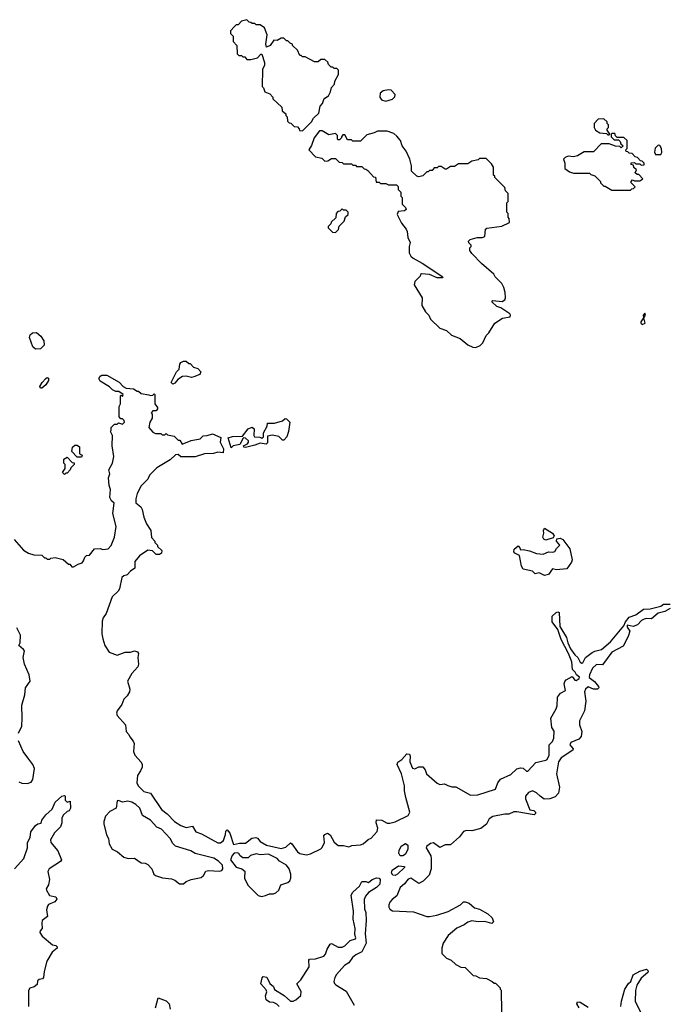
# Model space of a CAD drawing. Extents: x 2386423 to 2568864, y 578392 to 761999.
# Tile 380 of 454: x 2535117 to 2540006, y 656261 to 663710. Entities that reach past the tile are written whole.
import ezdxf

# ---------------------------------------------------------------- set-up
doc = ezdxf.new("R2010")
doc.units = 0

msp = doc.modelspace()

# ---------------------------------------------------------------- linework, layer by layer
at = {"layer": '0CON05XD'}
for points in [[(2537255, 662870), (2537323, 662937), (2537337.5, 662965), (2537378.3, 663001.7), (2537390, 663055), (2537407.5, 663075), (2537416.7, 663105), (2537425, 663117.5), (2537452.5, 663135), (2537467.5, 663165), (2537473.9, 663196.1), (2537497, 663223), (2537500, 663245), (2537527.5, 663295), (2537528.3, 663328.3), (2537515, 663340), (2537495, 663340), (2537485, 663350), (2537471.7, 663351.7), (2537451.7, 663371.7), (2537448.3, 663388.3), (2537425, 663410), (2537395, 663410), (2537375, 663390), (2537345, 663390), (2537275, 663430), (2537255, 663430), (2537245, 663440), (2537235, 663440), (2537218.3, 663478.3), (2537180, 663515), (2537180, 663525), (2537161.7, 663531.7), (2537145, 663550), (2537135, 663550), (2537115, 663570), (2537095, 663570), (2537065, 663552.5), (2537040, 663555), (2537010, 663515), (2536983, 663503), (2536977.5, 663525), (2536987.5, 663595), (2536968.3, 663648.3), (2536935, 663670), (2536905, 663670), (2536895, 663680), (2536875, 663680), (2536865, 663690), (2536851.7, 663691.7), (2536835, 663710), (2536795, 663700), (2536768.3, 663671.7), (2536755, 663670), (2536741.7, 663658.3), (2536710, 663625), (2536710, 663605), (2536730, 663585), (2536730, 663545), (2536760, 663515), (2536761.7, 663451.7), (2536775, 663440), (2536795, 663440), (2536805, 663430), (2536818.3, 663428.3), (2536835, 663410), (2536865, 663410), (2536915, 663422.5), (2536941.7, 663448.3), (2536948.3, 663448.3), (2536967.5, 663385), (2536967, 663363), (2536952.5, 663335), (2536950, 663205), (2536960, 663195), (2536970, 663165), (2537008.3, 663148.3), (2537030, 663125), (2537031.7, 663111.7), (2537098.3, 663048.3), (2537101.7, 663021.7), (2537128.3, 662998.3), (2537130, 662985), (2537140, 662975), (2537141.7, 662941.7), (2537155, 662930), (2537168.3, 662928.3), (2537191.7, 662901.7), (2537218.3, 662898.3), (2537230, 662885), (2537231.7, 662871.7), (2537255, 662870)], [(2537885, 663093.3), (2537935, 663110), (2537953.6, 663126.4), (2537956.2, 663145), (2537925, 663176.2), (2537905, 663180), (2537865, 663172.5), (2537842.5, 663155), (2537841.2, 663125), (2537853.9, 663103.9), (2537885, 663093.3)], [(2539575, 662840), (2539580, 662845), (2539560, 662875), (2539560, 662885), (2539570, 662895), (2539570, 662915), (2539560, 662925), (2539558.3, 662938.3), (2539535, 662960), (2539491.7, 662958.3), (2539460, 662925), (2539460, 662895), (2539470, 662875), (2539503, 662853), (2539555, 662850), (2539565, 662840), (2539575, 662840)], [(2538565, 661230), (2538600, 661245), (2538620, 661265), (2538645, 661320), (2538665, 661340), (2538710, 661415), (2538768.3, 661451.7), (2538826.7, 661463.3), (2538827.5, 661475), (2538822.5, 661485), (2538755, 661530), (2538725, 661541.2), (2538687.5, 661575), (2538693.9, 661586.1), (2538765, 661577.5), (2538785, 661590), (2538790, 661605), (2538787.5, 661645), (2538777.5, 661685), (2538762.5, 661715), (2538712.5, 661765), (2538702.5, 661785), (2538610, 661865), (2538535, 661940), (2538520, 661965), (2538520, 661985), (2538530, 661995), (2538530, 662005), (2538513, 662023), (2538510, 662035), (2538523, 662047), (2538575, 662062.5), (2538615, 662062.5), (2538635, 662070), (2538640, 662125), (2538648.3, 662131.7), (2538761.7, 662148.3), (2538820, 662175), (2538817, 662207), (2538810, 662215), (2538810, 662245), (2538800, 662255), (2538800, 662325), (2538810, 662335), (2538810, 662395), (2538790, 662415), (2538785, 662440), (2538710, 662515), (2538710, 662525), (2538700, 662535), (2538700, 662595), (2538685, 662620), (2538645, 662660), (2538595, 662660), (2538585, 662650), (2538535, 662640), (2538505, 662620), (2538435, 662620), (2538405, 662600), (2538375, 662600), (2538345, 662580), (2538335, 662580), (2538305, 662600), (2538285, 662600), (2538275, 662590), (2538251.7, 662588.3), (2538235, 662570), (2538215, 662570), (2538205, 662560), (2538195, 662560), (2538165, 662530), (2538135, 662520), (2538120, 662525), (2538080, 662565), (2538080, 662605), (2538067.5, 662655), (2538040, 662715), (2538010, 662755), (2537997, 662797), (2537968.3, 662828.3), (2537945, 662850), (2537895, 662867.5), (2537823, 662867), (2537797, 662853), (2537741.7, 662838.3), (2537695, 662790), (2537635, 662790), (2537625, 662800), (2537595, 662800), (2537575, 662840), (2537561.7, 662838.3), (2537550, 662825), (2537550, 662815), (2537535, 662800), (2537525, 662800), (2537520, 662805), (2537520, 662835), (2537505, 662850), (2537455, 662840), (2537405, 662870), (2537385, 662870), (2537343, 662817), (2537322.5, 662757.5), (2537302.5, 662725), (2537355, 662672.5), (2537401.7, 662661.7), (2537425, 662640), (2537447, 662643), (2537475, 662660), (2537505, 662660), (2537531.7, 662631.7), (2537555, 662630), (2537565, 662620), (2537625, 662620), (2537635, 662610), (2537655, 662610), (2537665, 662600), (2537705, 662600), (2537721.7, 662581.7), (2537735, 662580), (2537748.3, 662568.3), (2537791.7, 662521.7), (2537808.3, 662518.3), (2537811.7, 662481.7), (2537835, 662480), (2537845, 662470), (2537885, 662470), (2537905, 662460), (2537965, 662460), (2537978.3, 662448.3), (2537980, 662425), (2538000, 662405), (2538000, 662375), (2538010, 662365), (2538010, 662315), (2538035, 662290), (2538040, 662275), (2538026.4, 662263.6), (2537980, 662260), (2537972.5, 662235), (2538005, 662170), (2538040, 662125), (2538047, 662107), (2538053, 662063), (2538070, 662025), (2538062.5, 661995), (2538062.5, 661945), (2538075, 661920), (2538092.5, 661905), (2538159.2, 661869.2), (2538317.5, 661765), (2538311.7, 661758.3), (2538275, 661758), (2538215, 661782), (2538155, 661787.5), (2538148.3, 661781.7), (2538145, 661770), (2538105, 661730), (2538100, 661705), (2538160, 661605), (2538158.3, 661548.3), (2538185, 661500), (2538210, 661475), (2538223.6, 661443.6), (2538295, 661377.5), (2538345, 661357.5), (2538383, 661323), (2538447, 661297), (2538505, 661250), (2538543, 661233), (2538565, 661230)], [(2539735, 662420), (2539745, 662430), (2539758.3, 662431.7), (2539770, 662445), (2539740, 662475), (2539740, 662485), (2539751.7, 662498.3), (2539765, 662490), (2539805, 662490), (2539830, 662505), (2539798.3, 662538.3), (2539785, 662540), (2539771.7, 662551.7), (2539780, 662575), (2539761.7, 662591.7), (2539758.3, 662608.3), (2539740, 662615), (2539741.7, 662628.3), (2539765, 662630), (2539775, 662620), (2539805, 662620), (2539815, 662610), (2539838.3, 662611.7), (2539840, 662625), (2539825, 662640), (2539811.7, 662641.7), (2539788.3, 662668.3), (2539771.7, 662671.7), (2539748.3, 662698.3), (2539725, 662700), (2539715, 662710), (2539701.7, 662711.7), (2539700, 662725), (2539710, 662735), (2539710, 662795), (2539685, 662820), (2539635, 662820), (2539621.7, 662831.7), (2539618.3, 662848.3), (2539595, 662850), (2539590, 662845), (2539590, 662825), (2539611.7, 662801.7), (2539645, 662800), (2539658.3, 662788.3), (2539661.7, 662771.7), (2539680, 662755), (2539665, 662740), (2539655, 662750), (2539623, 662753), (2539575, 662770), (2539515, 662770), (2539455, 662710), (2539385, 662710), (2539335, 662680), (2539305, 662672.5), (2539265, 662677.5), (2539241.7, 662668.3), (2539230, 662655), (2539240, 662625), (2539240, 662585), (2539275, 662560), (2539305, 662550), (2539425, 662550), (2539435, 662540), (2539465, 662530), (2539510, 662485), (2539510, 662475), (2539535, 662450), (2539545, 662450), (2539595, 662420), (2539735, 662420)], [(2539965, 662690), (2539972.5, 662705), (2539970, 662735), (2539958.3, 662758.3), (2539945, 662760), (2539921.7, 662738.3), (2539918.3, 662708.3), (2539925, 662690), (2539965, 662690)], [(2537505, 662100), (2537528.3, 662121.7), (2537531.7, 662148.3), (2537570, 662185), (2537581.7, 662218.3), (2537600, 662235), (2537600, 662255), (2537585, 662270), (2537565, 662270), (2537555, 662280), (2537538.3, 662261.7), (2537521.7, 662258.3), (2537510, 662245), (2537508.3, 662211.7), (2537471.7, 662178.3), (2537470, 662165), (2537450, 662145), (2537450, 662135), (2537481.7, 662101.7), (2537505, 662100)], [(2539825, 661404.8), (2539846.4, 661415), (2539835.5, 661454.5), (2539848.9, 661475), (2539845, 661489.2), (2539832.2, 661475), (2539833.3, 661455), (2539813.3, 661425), (2539813.3, 661413.3), (2539825, 661404.8)], [(2535237.7, 661217.7), (2535215.8, 661235.8), (2535192, 661305), (2535196.2, 661325), (2535215, 661342), (2535245, 661343.3), (2535276.7, 661315), (2535299.5, 661279.5), (2535301.7, 661248.3), (2535275, 661221.2), (2535237.7, 661217.7)], [(2536275, 660953.3), (2536262.5, 660965), (2536303.9, 661046.1), (2536322.5, 661065), (2536327.5, 661105), (2536335, 661116.7), (2536355, 661127.5), (2536375, 661127.5), (2536395, 661110), (2536405, 661110), (2536431.7, 661081.7), (2536465, 661070), (2536487.5, 661045), (2536480, 661025), (2536433, 661007), (2536415, 661003.8), (2536375, 661013.3), (2536348.3, 661011.7), (2536311.7, 660988.3), (2536289.3, 660960.7), (2536275, 660953.3)], [(2535285, 660923.3), (2535275, 660923.3), (2535270, 660935), (2535286.7, 660965), (2535315, 660996.7), (2535325, 661002.5), (2535335, 660997.5), (2535335, 660980), (2535315, 660947.5), (2535285, 660923.3)], [(2535285, 659660), (2535305, 659640), (2535315, 659640), (2535325, 659630), (2535345, 659630), (2535353, 659637), (2535385, 659642.5), (2535447, 659627), (2535485, 659590), (2535495, 659590), (2535511.7, 659571.7), (2535525, 659570), (2535558.3, 659591.7), (2535588.3, 659601.7), (2535600, 659615), (2535610, 659645), (2535623, 659657), (2535645, 659660), (2535683, 659707), (2535725, 659710), (2535745, 659702.5), (2535785, 659706.7), (2535808.8, 659731.2), (2535832.9, 659795), (2535847.1, 659875), (2535822.5, 659975), (2535831.7, 660051.7), (2535810.7, 660070.7), (2535797.5, 660095), (2535802.5, 660155), (2535792.5, 660185), (2535787.5, 660245), (2535797.5, 660275), (2535790, 660305), (2535820, 660355), (2535830, 660405), (2535817.5, 660485), (2535820, 660565), (2535802.5, 660595), (2535810, 660605), (2535810, 660625), (2535835, 660650), (2535855, 660650), (2535865, 660660), (2535895, 660650), (2535910, 660665), (2535908.3, 660678.3), (2535895, 660690), (2535881.7, 660691.7), (2535870, 660705), (2535870, 660785), (2535880, 660805), (2535880, 660865), (2535885, 660870), (2535895, 660860), (2535900, 660875), (2535867, 660897), (2535845, 660897.5), (2535819.3, 660909.3), (2535795, 660933.3), (2535726.1, 660976.1), (2535716.7, 660995), (2535726.1, 661013.9), (2535738.3, 661021.7), (2535775, 661020), (2535868.3, 660968.3), (2535900, 660935), (2535923, 660923), (2535977, 660917), (2536005, 660900), (2536015, 660900), (2536035, 660882.5), (2536093, 660873), (2536105, 660867.5), (2536125, 660870), (2536135, 660880), (2536140, 660875), (2536140, 660805), (2536160, 660775), (2536160, 660765), (2536148.3, 660751.7), (2536125, 660750), (2536110, 660735), (2536120, 660725), (2536120, 660695), (2536100, 660665), (2536092.5, 660625), (2536125, 660590), (2536145, 660580), (2536185, 660580), (2536195, 660570), (2536215, 660570), (2536225, 660580), (2536235, 660570), (2536285, 660560), (2536315, 660530), (2536328.3, 660528.3), (2536345, 660500), (2536413.6, 660526.4), (2536481.7, 660538.3), (2536505, 660562.5), (2536535, 660563.3), (2536576.1, 660576.1), (2536638.3, 660548.3), (2536633.8, 660515), (2536657, 660463), (2536655, 660433.3), (2536615, 660437.5), (2536583, 660427), (2536513.9, 660426.1), (2536445, 660403.3), (2536335, 660403.3), (2536315, 660420), (2536295, 660417.5), (2536255, 660380), (2536155, 660320), (2536097.5, 660265), (2536086.7, 660235), (2536035, 660182.5), (2536006, 660125), (2535994.2, 660084.2), (2535994.3, 660055), (2536033.9, 660023.9), (2536043.9, 660003.9), (2536056.1, 659946.1), (2536076.4, 659896.4), (2536107.5, 659845), (2536113, 659793), (2536140, 659765), (2536140, 659755), (2536160, 659735), (2536160, 659725), (2536192.5, 659695), (2536190, 659675), (2536175, 659663.3), (2536150, 659665), (2536121.7, 659691.7), (2536086.4, 659696.4), (2536023.8, 659655), (2535988.3, 659611.7), (2535988.8, 659561.2), (2535955, 659537.5), (2535930.7, 659509.3), (2535905, 659502), (2535890.3, 659489.7), (2535872, 659405), (2535862.5, 659387.5), (2535816.2, 659345), (2535771.7, 659218.3), (2535748.8, 659185), (2535740.5, 659159.5), (2535738.8, 659065), (2535746, 659025), (2535762, 658975), (2535793.8, 658925), (2535855, 658902.5), (2535914.3, 658925.7), (2535955, 658924.2), (2535985, 658936), (2536008.8, 658928.8), (2536016.1, 658916.1), (2536011.2, 658885), (2536015.8, 658835), (2536009.2, 658815), (2535966.2, 658765), (2535932.5, 658705), (2535950, 658645), (2535946.7, 658625), (2535930, 658595), (2535905, 658570), (2535889.5, 658530.5), (2535855, 658482.5), (2535850, 658465), (2535853.8, 658445), (2535916.7, 658375), (2535923.3, 658325), (2535943.6, 658303.6), (2535950, 658285), (2535975, 658252.5), (2535983.3, 658235), (2535977.5, 658175), (2535986.7, 658145), (2536035, 658092.5), (2536043.3, 658075), (2536042.5, 658055), (2536031.7, 658028.3), (2536007, 657993), (2536003.6, 657936.4), (2536014, 657915), (2536055, 657871.2), (2536105, 657857.5), (2536190, 657735), (2536232.7, 657702.7), (2536287.5, 657645), (2536335, 657613.3), (2536375, 657600), (2536425, 657610), (2536450, 657565), (2536490.7, 657550.7), (2536615, 657482.5), (2536635, 657482.5), (2536658.3, 657501.7), (2536673.8, 657545), (2536675, 657570), (2536685, 657580), (2536706.7, 657555), (2536735, 657470), (2536779.3, 657480.7), (2536825, 657480), (2536872.3, 657517.7), (2536903, 657523), (2536915, 657517.5), (2536935, 657493.3), (2536984.1, 657464.1), (2537095, 657440), (2537130.7, 657449.3), (2537165, 657482.5), (2537176.1, 657476.1), (2537217.5, 657415), (2537235, 657403.3), (2537285, 657391.2), (2537315, 657398.8), (2537395, 657437.5), (2537403.3, 657446.7), (2537421.2, 657485), (2537416.7, 657535), (2537423.6, 657546.4), (2537443.6, 657556.4), (2537465, 657542.5), (2537495, 657487.5), (2537525, 657463.3), (2537565, 657463.3), (2537605, 657452.5), (2537628.3, 657461.7), (2537693, 657467), (2537713.6, 657476.4), (2537751.7, 657508.3), (2537775, 657517.5), (2537820.5, 657569.5), (2537826.1, 657593.9), (2537812, 657635), (2537815, 657657.5), (2537855, 657653.8), (2537895, 657631.2), (2537915, 657631.2), (2537957.3, 657642.7), (2538055, 657690), (2538066, 657715), (2538035.8, 657825.8), (2538026.2, 657875), (2538026.2, 657915), (2538003.3, 658005), (2537972.5, 658075), (2537977, 658093), (2538006.4, 658113.6), (2538045, 658156.2), (2538063.3, 658153.3), (2538069.2, 658139.2), (2538066.2, 658095), (2538087, 658047), (2538105, 658042.5), (2538135, 658058.8), (2538165, 658056.7), (2538183.8, 658035), (2538193.3, 658005), (2538275, 657933.3), (2538295, 657923.3), (2538329.3, 657929.3), (2538355, 657917.5), (2538385, 657907.5), (2538415, 657906.7), (2538525, 657843.3), (2538580, 657845), (2538715, 657890), (2538733.2, 657936.8), (2538753.8, 657965), (2538830.5, 657999.5), (2538875, 658043.3), (2538905, 658050), (2538925, 658047.5), (2538950, 658025), (2538960, 658025), (2539020.6, 658089.4), (2539095, 658107.3), (2539105, 658114.5), (2539121.5, 658145), (2539120.6, 658225), (2539145, 658248.7), (2539154.8, 658275), (2539157.9, 658327.9), (2539142, 658355), (2539132.9, 658425), (2539174.1, 658495.9), (2539180.7, 658519.3), (2539183.3, 658585), (2539207.5, 658615), (2539243.3, 658635), (2539232.9, 658685), (2539237.9, 658702.1), (2539250, 658715), (2539295, 658740), (2539314.4, 658714.4), (2539325, 658711.4), (2539346.9, 658725), (2539350, 658735), (2539326.2, 658755), (2539317.5, 658775), (2539296.7, 658795), (2539291.2, 658851.2), (2539266.3, 658916.3), (2539211.5, 659021.5), (2539185.5, 659095.5), (2539144.2, 659155), (2539142.7, 659197.3), (2539173.8, 659226.2), (2539185, 659230.6), (2539196.1, 659226.1), (2539200.4, 659120.4), (2539250.9, 659035), (2539261.3, 658995), (2539281.7, 658951.7), (2539315, 658905.5), (2539338.5, 658885), (2539355, 658850.8), (2539367.1, 658842.9), (2539376.2, 658845), (2539395, 658883.8), (2539445, 658922), (2539465, 658933.8), (2539516.7, 658945), (2539585, 659004), (2539684, 659125), (2539696.7, 659155), (2539725, 659188.8), (2539775, 659208.8), (2539835, 659250.5), (2539885, 659253.5), (2539965, 659273.8), (2539985, 659287.5), (2540035, 659288.9)], [(2536715, 660470), (2536692.5, 660547.5), (2536725, 660556.7), (2536801.7, 660558.3), (2536844.1, 660615.9), (2536875, 660627.5), (2536890, 660615), (2536887.5, 660565), (2536893.6, 660553.6), (2536931.7, 660551.7), (2536947, 660543), (2536960, 660555), (2536960, 660585), (2536987.5, 660635), (2536991.7, 660658.3), (2537045, 660657.5), (2537103.6, 660676.4), (2537125, 660692.5), (2537135, 660690), (2537160, 660665), (2537150, 660595), (2537137.5, 660555), (2537115, 660530), (2537105, 660530), (2537077, 660557), (2537025, 660567.5), (2536991.7, 660558.3), (2536991.7, 660508.3), (2536981.7, 660498.3), (2536935, 660506.2), (2536895, 660490), (2536825, 660474), (2536812.5, 660475), (2536810, 660485), (2536839.3, 660500.7), (2536846.7, 660515), (2536846.7, 660525), (2536825, 660543.3), (2536812.5, 660547.5), (2536807, 660543), (2536782.5, 660497.5), (2536730, 660485), (2536715, 660470)], [(2535585, 660400), (2535551.7, 660401.7), (2535512.5, 660442.5), (2535517.5, 660475), (2535535, 660490), (2535551.7, 660491.7), (2535568.3, 660478.3), (2535570, 660425), (2535590, 660415), (2535585, 660400)], [(2535455, 660270), (2535440, 660285), (2535460, 660315), (2535460, 660345), (2535450, 660355), (2535450, 660385), (2535475, 660400), (2535515, 660360), (2535528.3, 660358.3), (2535530, 660345), (2535505, 660320), (2535500, 660305), (2535475, 660280), (2535465, 660280), (2535455, 660270)], [(2539095, 659773.3), (2539080.7, 659780.7), (2539073.3, 659795), (2539080, 659825), (2539076.7, 659845), (2539085, 659862.5), (2539146.9, 659825), (2539158.9, 659805), (2539150.5, 659789.5), (2539095, 659773.3)], [(2535075, 659777.5), (2535145, 659697.5), (2535183, 659673), (2535225, 659662.5), (2535285, 659660)], [(2539085, 659505.6), (2539045, 659526.2), (2539015, 659516.7), (2538995, 659538.8), (2538925, 659553.1), (2538910.9, 659575), (2538896.2, 659656.2), (2538860, 659675), (2538854.2, 659685), (2538856.4, 659703.6), (2538885, 659730), (2538900, 659715), (2538905, 659700), (2538925, 659702.5), (2538972.7, 659692.7), (2539025, 659672), (2539075, 659666.7), (2539115, 659683.3), (2539149.3, 659680.7), (2539163, 659687), (2539175, 659710), (2539202.5, 659735), (2539176.7, 659765), (2539177.7, 659782.3), (2539205, 659787.8), (2539225, 659776.7), (2539277.4, 659707.4), (2539294.7, 659625), (2539290.4, 659605), (2539254, 659556), (2539175, 659549.2), (2539145, 659556.2), (2539115, 659512.9), (2539085, 659505.6)], [(2540035, 659255.5), (2539995, 659232.9), (2539945, 659221.5), (2539895, 659177.5), (2539855, 659180), (2539838.8, 659175), (2539820, 659165), (2539788.3, 659131.7), (2539755, 659120), (2539710.5, 659129.5), (2539710.8, 659115), (2539731.4, 659085), (2539717.1, 659045), (2539679, 658971), (2539594.2, 658925.8), (2539525, 658830), (2539477.7, 658832.3), (2539448, 658805), (2539426.2, 658755), (2539424.1, 658734.1), (2539463.9, 658703.9), (2539493.8, 658665), (2539495.8, 658654.2), (2539485.7, 658644.3), (2539455, 658646), (2539415, 658662.5), (2539394.1, 658645), (2539388.8, 658625), (2539396.7, 658555), (2539387.8, 658482.2), (2539349.2, 658405), (2539350, 658375), (2539366.7, 658325), (2539362, 658288), (2539343.7, 658266.3), (2539285, 658241.2), (2539278, 658225), (2539303.3, 658195), (2539300, 658185), (2539212, 658125), (2539191.4, 658095), (2539175.6, 658005), (2539199.5, 657905), (2539191.8, 657858.2), (2539165, 657830.5), (2539124.7, 657815.3), (2539083.5, 657813.5), (2539053.3, 657835), (2539025, 657860.6), (2538995, 657876), (2538965, 657863.8), (2538941.4, 657835), (2538941.4, 657815), (2538975, 657732.5), (2539005, 657728), (2539018, 657715), (2539018, 657705), (2539006.7, 657695), (2538875, 657718.2), (2538853.6, 657716.4), (2538815, 657700.9), (2538785, 657700.4), (2538695, 657681.1), (2538666, 657665), (2538647.1, 657625), (2538605, 657592.5), (2538535, 657574.4), (2538494.5, 657575.5), (2538471.8, 657568.2), (2538441.5, 657528.5), (2538375, 657466.7), (2538335, 657468.1), (2538295, 657448), (2538245, 657481.8), (2538222.6, 657477.4), (2538193.9, 657456.1), (2538189.4, 657445), (2538225.5, 657385), (2538229.6, 657365), (2538229.6, 657285), (2538212.7, 657237.3), (2538167.1, 657192.9), (2538135, 657176.2), (2538075, 657215.8), (2538055, 657208.8), (2538045, 657196.2), (2538027.8, 657172.2), (2537995, 657143.8), (2537968.3, 657081.7), (2537932.5, 657055), (2537916.4, 657033.6), (2537907.5, 657015), (2537907.5, 656995), (2537915, 656980), (2537935, 656967.5), (2538095, 656960), (2538195, 656926.7), (2538215, 656926.7), (2538270, 656935), (2538355.9, 656964.1), (2538450, 657015), (2538473, 657037), (2538485, 657037.5), (2538516.1, 657026.1), (2538555, 656990), (2538595, 656980), (2538655.6, 656945.6), (2538690, 656915), (2538700, 656885), (2538687, 656873), (2538635, 656888), (2538585, 656884), (2538535, 656892), (2538506.4, 656883.6), (2538478.3, 656861.7), (2538421.7, 656838.3), (2538357, 656783), (2538320, 656725), (2538310, 656685), (2538310, 656645), (2538345, 656610), (2538380, 656595), (2538415, 656562.5), (2538453, 656543), (2538485, 656540), (2538545, 656480), (2538567, 656477), (2538595, 656462.5), (2538647, 656457), (2538690, 656435), (2538705, 656420), (2538715, 656420), (2538750, 656385), (2538750, 656375), (2538758.3, 656368.3)], [(2535108.3, 658311.7), (2535132.5, 658365), (2535136.7, 658425), (2535132.5, 658525), (2535156.4, 658603.6), (2535160, 658655), (2535196.7, 658705), (2535190, 658755), (2535153.6, 658833.6), (2535143.8, 658885), (2535152.5, 658935), (2535146.4, 658946.4), (2535110, 658975), (2535120, 658995), (2535122.5, 659055), (2535095, 659110)], [(2535110, 657945), (2535133.6, 657933.6), (2535175, 657932.5), (2535205, 657942.5), (2535217, 657963), (2535230, 658045), (2535216.7, 658075), (2535186.1, 658116.1), (2535142.5, 658175), (2535107.5, 658255)], [(2535078, 657285), (2535148.8, 657365), (2535176.7, 657445), (2535176.7, 657485), (2535197, 657523), (2535202.5, 657565), (2535237.5, 657615), (2535255, 657626.7), (2535278.3, 657631.7), (2535283.8, 657655), (2535316, 657695), (2535362.5, 657737.5), (2535385, 657790), (2535435, 657836.7), (2535455, 657840), (2535460, 657835), (2535460, 657805), (2535475, 657790), (2535498.3, 657798.3), (2535502.5, 657745), (2535490, 657725), (2535475, 657720), (2535447.5, 657695), (2535437, 657673), (2535436.7, 657635), (2535426.1, 657603.9), (2535381.2, 657558.8), (2535351.2, 657505), (2535352.5, 657485), (2535405, 657422.5), (2535432.5, 657355), (2535425, 657342.5), (2535340, 657285), (2535330, 657265), (2535342.5, 657205), (2535334.1, 657165.9), (2535316.7, 657135), (2535318.8, 657125), (2535342.5, 657085), (2535390, 657075), (2535397, 657057), (2535383, 657037), (2535335, 657017.5), (2535326.4, 657003.6), (2535320, 656975), (2535327.5, 656925), (2535287.5, 656895), (2535283.3, 656875), (2535287.5, 656835), (2535271.7, 656818.3), (2535270, 656805), (2535287, 656777), (2535365, 656710), (2535390, 656705), (2535400, 656695), (2535400, 656685), (2535362.5, 656655), (2535321.7, 656588.3), (2535301.7, 656508.3), (2535297.5, 656465), (2535290, 656455), (2535265, 656450), (2535251.7, 656438.3), (2535248.3, 656411.7), (2535227, 656393), (2535195, 656382.5), (2535183.8, 656365), (2535184.5, 656244.5)], [(2536355, 657173.3), (2536375, 657190), (2536413.6, 657206.4), (2536488.3, 657221.7), (2536507.5, 657235), (2536525, 657267.5), (2536545, 657272.5), (2536625, 657267.5), (2536645, 657272.5), (2536652.5, 657285), (2536650, 657315), (2536620, 657345), (2536586.2, 657366.2), (2536445, 657403.3), (2536411.7, 657421.7), (2536295, 657458.8), (2536275, 657476.7), (2536253.8, 657515), (2536190, 657585), (2536155, 657601.2), (2536106.7, 657655), (2536045, 657688.8), (2536025.6, 657745.6), (2535995, 657774), (2535965, 657790), (2535935, 657799.2), (2535895, 657790), (2535865, 657802.5), (2535855, 657800), (2535847.5, 657745), (2535799.3, 657720.7), (2535766.7, 657685), (2535752.5, 657645), (2535753, 657627), (2535772.5, 657542.5), (2535787.5, 657515), (2535792.5, 657475), (2535816.1, 657436.1), (2535855.8, 657415.8), (2535905, 657373.3), (2535936.4, 657363.6), (2535985, 657367.5), (2536035, 657332.5), (2536065, 657328.8), (2536085, 657318.8), (2536116, 657286), (2536132.5, 657245), (2536145, 657236.7), (2536197, 657217), (2536265, 657211.2), (2536290.7, 657200.7), (2536325, 657173.3), (2536355, 657173.3)], [(2538015, 657384.4), (2537995, 657384.5), (2537990.2, 657390.2), (2537983.9, 657405), (2537985.6, 657425), (2538001.6, 657458.4), (2538035, 657476.7), (2538050.8, 657465), (2538053.1, 657435), (2538035, 657396.2), (2538015, 657384.4)], [(2536945, 657077.5), (2536975, 657083.8), (2537005, 657096.7), (2537035, 657096.7), (2537055, 657103.8), (2537077.5, 657125), (2537092.5, 657165), (2537145, 657184), (2537158.8, 657195), (2537166.2, 657215), (2537166.1, 657246.1), (2537153.8, 657285), (2537135, 657313.3), (2537082.5, 657345), (2537063.6, 657363.6), (2536998.3, 657398.3), (2536935, 657391.2), (2536905, 657400), (2536863.3, 657386.7), (2536845, 657370), (2536805, 657370), (2536783.8, 657383.8), (2536775, 657402.5), (2536765, 657407.5), (2536740, 657405), (2536723, 657387), (2536710, 657355), (2536755, 657300), (2536797, 657287), (2536818.3, 657268.3), (2536817.5, 657215), (2536841.7, 657161.7), (2536920, 657085), (2536945, 657077.5)], [(2537955, 657236.4), (2537939.4, 657239.4), (2537929.2, 657255), (2537934, 657275), (2537980.5, 657309.5), (2538026.7, 657305), (2538027.5, 657295), (2537975, 657244.7), (2537955, 657236.4)], [(2537078.8, 656245), (2537062.3, 656262.3), (2537035, 656274), (2537005, 656278), (2536981.2, 656295), (2536976.2, 656325), (2536986, 656355), (2536981.7, 656371.7), (2536940, 656415), (2536949.3, 656460.7), (2536958.3, 656471.7), (2536985, 656467.5), (2537009.3, 656419.3), (2537036.1, 656396.1), (2537045, 656372.5), (2537117.9, 656327.9), (2537165, 656286.2), (2537185, 656284.2), (2537205, 656294), (2537241.7, 656328.3), (2537245, 656357.5), (2537213.6, 656416.4), (2537244.1, 656445.9), (2537305.9, 656545.9), (2537303.8, 656595), (2537308.3, 656601.7), (2537355, 656605.8), (2537415.8, 656624.2), (2537429.7, 656640.3), (2537440.9, 656679.1), (2537465, 656716.2), (2537475, 656721.2), (2537524.5, 656694.5), (2537555, 656692.5), (2537576.7, 656703.3), (2537615, 656744.2), (2537655, 656757.5), (2537660, 656765), (2537650.5, 656790.5), (2537652.5, 656835), (2537639.1, 656905), (2537640.6, 656965), (2537622.7, 657087.3), (2537635, 657110), (2537687.5, 657155), (2537705, 657190), (2537735, 657190), (2537755, 657182.5), (2537782.5, 657205), (2537815, 657219.2), (2537835, 657216.2), (2537842.5, 657205), (2537839.1, 657170.9), (2537815.3, 657144.7), (2537753.5, 657106.5), (2537731.1, 657078.9), (2537722.1, 657055), (2537724.2, 656984.2), (2537733.3, 656955), (2537738, 656895), (2537730.4, 656795), (2537737.1, 656725), (2537705, 656658.8), (2537660, 656635), (2537634.3, 656615.7), (2537605, 656575.5), (2537572.5, 656555), (2537512.2, 656487.8), (2537498.9, 656465), (2537492.9, 656435), (2537497.5, 656417.5), (2537507.6, 656407.6), (2537585, 656360), (2537646.2, 656255)], [(2539662.5, 656245), (2539666.7, 656285), (2539692.5, 656375), (2539720.7, 656419.3), (2539737.5, 656435), (2539757, 656483), (2539805, 656512.5), (2539856.7, 656526.7), (2539870, 656515), (2539867, 656503), (2539815, 656460), (2539783.6, 656406.4), (2539773.8, 656365), (2539771.7, 656281.7), (2539827.5, 656175)], [(2536143.3, 656235), (2536165, 656310), (2536225, 656287.5), (2536246.2, 656265), (2536253.8, 656225)], [(2538758.3, 656368.3), (2538760, 656205)], [(2539347.5, 656235), (2539330, 656265), (2539335, 656280), (2539355, 656277.5), (2539415, 656240)]]:
    msp.add_lwpolyline(points, dxfattribs=at)

doc.saveas('drawing.dxf')
